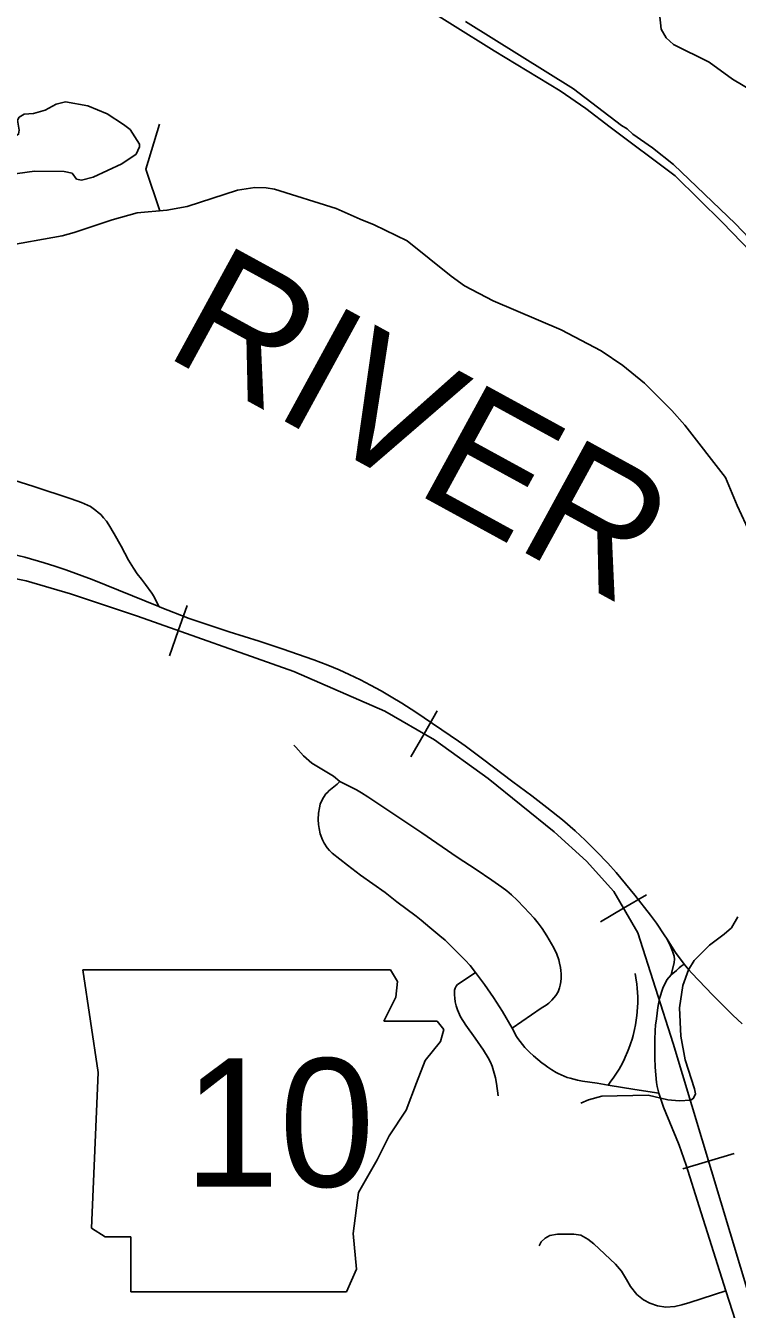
# Model space of a CAD drawing. Extents: x -19 to 366, y -4 to 359.
# Drawn here: x 152.285 to 152.951, y 192.954 to 194.154 of the extents above; entities that cross this region are included whole.
import ezdxf

# ---------------------------------------------------------------- set-up
doc = ezdxf.new("R2010")
doc.units = 0
for name, color, linetype in [('R_Border Prem', 7, 'Continuous'), ('R_Fin Surface Annot', 7, 'Continuous'), ('R_Striping', 7, 'Continuous'), ('R_Temp Easement', 7, 'Continuous'), ('R_Water Annot', 7, 'Continuous'), ('Sheet Fence', 7, 'Continuous')]:
    doc.layers.add(name, color=color, linetype=linetype)

msp = doc.modelspace()

# ---------------------------------------------------------------- linework, layer by layer
at = {"layer": 'R_Border Prem'}
for points in [[(152.6012, 194.2006), (152.6455, 194.1799), (152.7237, 194.1311), (152.7854, 194.0934), (152.8094, 194.0771), (152.8323, 194.0596), (152.8932, 194.0141), (152.9374, 193.9704), (152.9731, 193.9337), (152.9939, 193.9105), (153.0132, 193.8909), (153.0329, 193.8692), (153.0658, 193.8322), (153.0794, 193.8137), (153.1025, 193.7858), (153.1196, 193.7592), (153.1309, 193.7452), (153.1356, 193.7434), (153.1364, 193.7451), (153.1346, 193.7513), (153.1262, 193.763), (153.1078, 193.7874), (153.0873, 193.8178)], [(152.8797, 194.168), (152.8784, 194.1659), (152.8802, 194.1511), (152.8848, 194.1432), (152.8915, 194.1369), (152.925, 194.1203), (152.9469, 194.1045)], [(153.0873, 193.8178), (153.0701, 193.8401), (153.0468, 193.8642), (153.0271, 193.8847), (152.9952, 193.9215), (152.9497, 193.9692), (152.8916, 194.0247), (152.872, 194.0402), (152.8537, 194.0531), (152.8482, 194.058), (152.8429, 194.061), (152.7979, 194.0954), (152.6968, 194.1584)], [(152.9469, 194.1045), (152.9916, 194.0781)], [(152.2932, 194.0184), (152.2682, 194.015), (152.265, 194.0161), (152.2631, 194.0193), (152.2649, 194.0249), (152.2645, 194.0285), (152.2584, 194.0349), (152.2574, 194.0392), (152.26, 194.0468), (152.2632, 194.0493), (152.2747, 194.0508), (152.2783, 194.0529), (152.2788, 194.0567), (152.2773, 194.0662), (152.2789, 194.0688), (152.2835, 194.0717), (152.2924, 194.0723), (152.3031, 194.0755), (152.3135, 194.0812), (152.3222, 194.0832), (152.3431, 194.0796), (152.3613, 194.0721)], [(152.3613, 194.0721), (152.3767, 194.0622), (152.3828, 194.0575), (152.3915, 194.0435), (152.3917, 194.041), (152.3885, 194.0344), (152.3751, 194.0251), (152.3481, 194.0128), (152.3374, 194.01), (152.3326, 194.011), (152.3284, 194.0164), (152.321, 194.0181), (152.2932, 194.0184)], [(152.4107, 193.9814), (152.3975, 194.0202), (152.4104, 194.0624)], [(152.2441, 193.9457), (152.2633, 193.9478), (152.3192, 193.9579), (152.3304, 193.961), (152.3659, 193.973), (152.3895, 193.9793), (152.4173, 193.9818), (152.4361, 193.9854), (152.4833, 194.0005), (152.4996, 194.0031), (152.5102, 194.0028), (152.518, 194.0016), (152.5757, 193.9834), (152.5981, 193.9735)], [(152.5981, 193.9735), (152.6114, 193.9681), (152.6422, 193.9533), (152.6834, 193.9201), (152.696, 193.911), (152.7228, 193.8972), (152.7865, 193.87), (152.824, 193.8503), (152.8441, 193.8366), (152.8644, 193.8201), (152.8901, 193.7946), (152.9022, 193.7807), (152.9403, 193.7318), (152.9513, 193.7055), (152.9798, 193.6444)]]:
    msp.add_lwpolyline(points, dxfattribs=at)
at = {"layer": 'R_Fin Surface Annot'}
for p, q in [((152.3386, 193.2714), (152.353, 193.1753)), ((152.6333, 193.2602), (152.6267, 193.2713)), ((152.6317, 193.2458), (152.6333, 193.2602)), ((152.6205, 193.2234), (152.6317, 193.2458)), ((152.6702, 193.2234), (152.6205, 193.2234)), ((152.6766, 193.2153), (152.6702, 193.2234)), ((152.6734, 193.2041), (152.6766, 193.2153)), ((152.659, 193.1865), (152.6734, 193.2041)), ((152.651, 193.1657), (152.659, 193.1865)), ((152.353, 193.1753), (152.3466, 193.0295)), ((152.6414, 193.14), (152.651, 193.1657)), ((152.6253, 193.116), (152.6414, 193.14)), ((152.6141, 193.0936), (152.6253, 193.116)), ((152.5965, 193.0631), (152.6141, 193.0936)), ((152.5917, 193.0247), (152.5965, 193.0631)), ((152.3466, 193.0295), (152.3594, 193.0215)), ((152.3594, 193.0215), (152.3834, 193.0215)), ((152.3834, 193.0215), (152.3834, 192.9702)), ((152.5949, 192.9911), (152.5917, 193.0247)), ((152.5853, 192.9702), (152.5949, 192.9911)), ((152.3834, 192.9702), (152.5853, 192.9702))]:
    msp.add_line(p, q, dxfattribs=at)
msp.add_lwpolyline([(152.3386, 193.2714), (152.6267, 193.2713)], dxfattribs=at)
at = {"layer": 'R_Striping'}
for points in [[(152.4096, 193.6112), (152.3471, 193.6363), (152.3226, 193.6453), (152.3124, 193.6488), (152.3022, 193.652), (152.2841, 193.6572), (152.2724, 193.66), (152.2607, 193.6626), (152.2242, 193.6701), (152.0391, 193.7048), (152.0079, 193.7106), (151.8833, 193.7343), (151.8357, 193.743), (151.7021, 193.7686), (151.6796, 193.7732)], [(152.4096, 193.6112), (152.4052, 193.6202), (152.4032, 193.6237), (152.3973, 193.6316), (152.3933, 193.6366), (152.3895, 193.6418), (152.3859, 193.6471), (152.3813, 193.6546), (152.3743, 193.6677), (152.3679, 193.679), (152.363, 193.6875), (152.3606, 193.6909), (152.358, 193.6941), (152.3552, 193.6971), (152.353, 193.6992), (152.3507, 193.7011), (152.3482, 193.7029), (152.3457, 193.7046), (152.343, 193.706), (152.3402, 193.7073), (152.3374, 193.7085), (152.3277, 193.712), (152.2926, 193.7235), (152.2739, 193.7292)], [(152.8856, 193.3001), (152.883, 193.3041), (152.8756, 193.3149), (152.87, 193.3224), (152.8553, 193.341), (152.838, 193.3624), (152.8301, 193.3712), (152.8195, 193.3821), (152.8089, 193.3925), (152.7994, 193.4013), (152.7876, 193.4115), (152.7731, 193.4231), (152.759, 193.4339), (152.7411, 193.4472), (152.7129, 193.4686), (152.6965, 193.4808), (152.6904, 193.4852), (152.6502, 193.5123), (152.6371, 193.5207), (152.6272, 193.5268), (152.6179, 193.5322), (152.6079, 193.5377), (152.5985, 193.5425), (152.588, 193.5476), (152.5785, 193.5518), (152.5679, 193.5563), (152.5547, 193.5614), (152.5253, 193.5716), (152.5035, 193.5788), (152.4754, 193.5875), (152.4381, 193.6), (152.4109, 193.6106), (152.4096, 193.6112)], [(152.5791, 193.4473), (152.5733, 193.4523), (152.5528, 193.4646), (152.5451, 193.4713), (152.5379, 193.4796), (152.5361, 193.4813)], [(152.7061, 193.2688), (152.7012, 193.2752), (152.6965, 193.2803), (152.6835, 193.2934), (152.6777, 193.2989), (152.6729, 193.3031), (152.6636, 193.3108), (152.6553, 193.3178), (152.6505, 193.3216), (152.6324, 193.335), (152.6216, 193.3435), (152.5985, 193.3598), (152.5864, 193.3691), (152.5721, 193.3804), (152.5694, 193.3828), (152.5673, 193.3854), (152.5646, 193.3897), (152.563, 193.393), (152.5609, 193.3986), (152.5597, 193.4036), (152.5591, 193.4073), (152.5589, 193.4119), (152.5592, 193.4178), (152.56, 193.4229), (152.5608, 193.4261), (152.562, 193.429), (152.5639, 193.4325), (152.5662, 193.4358), (152.5678, 193.4376), (152.5689, 193.4386), (152.5767, 193.4449), (152.5791, 193.4473)], [(152.5791, 193.4473), (152.5947, 193.4396), (152.5996, 193.4367), (152.6055, 193.433), (152.6559, 193.3994), (152.6892, 193.3767), (152.7069, 193.3652), (152.7214, 193.3553), (152.7308, 193.3486), (152.7355, 193.3451), (152.7398, 193.3414), (152.7451, 193.3365), (152.7519, 193.3297), (152.7565, 193.3247), (152.7612, 193.3195), (152.765, 193.3148), (152.7686, 193.3099), (152.7729, 193.3032), (152.7795, 193.292), (152.7823, 193.2858), (152.7842, 193.2806), (152.785, 193.2775), (152.7857, 193.2735), (152.7862, 193.2705), (152.7863, 193.2675), (152.7864, 193.2634), (152.7861, 193.2601), (152.7856, 193.2569), (152.785, 193.2545), (152.7835, 193.2508), (152.7813, 193.2472), (152.7778, 193.2428), (152.775, 193.2401), (152.7725, 193.2382), (152.7678, 193.2353), (152.7406, 193.2168)], [(152.8895, 193.2667), (152.8923, 193.2782), (152.8926, 193.2814), (152.8923, 193.2839), (152.8908, 193.2887), (152.8887, 193.2935), (152.8856, 193.3001)], [(152.9017, 193.2767), (152.8936, 193.2875), (152.8856, 193.3001)], [(152.8895, 193.2667), (152.8943, 193.2707), (152.8969, 193.273), (152.8988, 193.2746), (152.9017, 193.2767)], [(152.9559, 193.2206), (152.9471, 193.2289), (152.9284, 193.2477), (152.9086, 193.2684), (152.9061, 193.2712), (152.9032, 193.2747), (152.9017, 193.2767)], [(152.7061, 193.2688), (152.6964, 193.2621), (152.6895, 193.2576), (152.688, 193.256), (152.6871, 193.2542), (152.6867, 193.2524), (152.6866, 193.2478), (152.6868, 193.2449), (152.6873, 193.2412), (152.6882, 193.2377), (152.6894, 193.2339), (152.6903, 193.2316), (152.6923, 193.2274)], [(152.7406, 193.2168), (152.7314, 193.2324), (152.7232, 193.2454), (152.7147, 193.2575), (152.7061, 193.2688)], [(152.8303, 193.1634), (152.8331, 193.167), (152.8351, 193.1698), (152.837, 193.1726), (152.8406, 193.1784), (152.8423, 193.1813), (152.845, 193.1864), (152.8464, 193.1895), (152.8487, 193.1947), (152.8499, 193.1978), (152.8511, 193.201), (152.8515, 193.2021), (152.8529, 193.2065), (152.8538, 193.2097), (152.8551, 193.2153), (152.856, 193.2197), (152.8568, 193.2242), (152.8574, 193.2287), (152.8577, 193.2321), (152.858, 193.2367), (152.8581, 193.2401), (152.8582, 193.2423), (152.8581, 193.2457), (152.8579, 193.2503), (152.8577, 193.2537), (152.8572, 193.2582), (152.8567, 193.2616), (152.8564, 193.2638), (152.8557, 193.2677)], [(152.8779, 193.1559), (152.8764, 193.1622), (152.8758, 193.1659), (152.875, 193.173), (152.8745, 193.1802), (152.8741, 193.1888), (152.874, 193.1973), (152.8741, 193.2058), (152.8745, 193.2144), (152.8749, 193.2196), (152.8756, 193.2254), (152.8771, 193.2361), (152.8785, 193.2446), (152.8816, 193.2542), (152.8854, 193.2619), (152.8895, 193.2667)], [(152.6923, 193.2274), (152.6972, 193.2195), (152.706, 193.2072), (152.7136, 193.1961), (152.7181, 193.1889), (152.7203, 193.1849), (152.7218, 193.1811), (152.7238, 193.1746), (152.725, 193.1701), (152.726, 193.1649), (152.7275, 193.1535)], [(152.8303, 193.1634), (152.82, 193.1651), (152.8063, 193.1672), (152.8049, 193.1674), (152.8016, 193.1681), (152.7983, 193.1689), (152.795, 193.1698), (152.792, 193.1707), (152.7892, 193.1718), (152.7864, 193.173), (152.7836, 193.1743), (152.7818, 193.1753), (152.7778, 193.1777), (152.7739, 193.1802), (152.7701, 193.1829), (152.7685, 193.184), (152.7645, 193.1874), (152.7606, 193.1909), (152.7568, 193.1944), (152.753, 193.1981), (152.7524, 193.1987), (152.7501, 193.2014), (152.748, 193.2042), (152.7459, 193.207), (152.7451, 193.2081), (152.7447, 193.2089), (152.7406, 193.2168)], [(152.8779, 193.1559), (152.8555, 193.1593), (152.8303, 193.1634)], [(152.9407, 192.971), (152.9156, 193.05), (152.9036, 193.0884), (152.8968, 193.1071), (152.8962, 193.1087), (152.8824, 193.1428), (152.8797, 193.1502), (152.8779, 193.1559)], [(152.9407, 192.971), (152.9069, 192.9602), (152.8995, 192.9579), (152.8929, 192.9562), (152.8844, 192.9558), (152.8768, 192.9568), (152.8695, 192.9595), (152.8635, 192.9626), (152.8574, 192.9677), (152.8514, 192.9749), (152.8477, 192.9817), (152.8429, 192.9894), (152.8374, 192.996), (152.8169, 193.015), (152.8115, 193.0192), (152.8049, 193.0231), (152.7983, 193.0239), (152.7887, 193.0239), (152.7829, 193.0239), (152.7757, 193.0226), (152.7713, 193.0203), (152.7676, 193.0167), (152.7658, 193.0131)], [(152.9726, 192.871), (152.9619, 192.9051), (152.9407, 192.971)]]:
    msp.add_lwpolyline(points, dxfattribs=at)
at = {"layer": 'R_Temp Easement'}
for points in [[(152.9518, 193.321), (152.9458, 193.3107), (152.9391, 193.3046), (152.9253, 193.2944), (152.9109, 193.2799), (152.9056, 193.2713), (152.9003, 193.2565), (152.8972, 193.2357), (152.8986, 193.2092), (152.9026, 193.187), (152.9113, 193.1599), (152.9123, 193.1552), (152.9104, 193.1512), (152.9078, 193.1494), (152.897, 193.1486)], [(152.897, 193.1486), (152.8864, 193.1498), (152.8678, 193.1539), (152.8244, 193.153), (152.8119, 193.1496), (152.805, 193.1466)]]:
    msp.add_lwpolyline(points, dxfattribs=at)
at = {"layer": 'R_Water Annot'}
for p, q in [((152.4279, 193.5885), (152.4362, 193.6121)), ((152.4279, 193.5885), (152.4196, 193.5649)), ((152.658, 193.4921), (152.6704, 193.5137)), ((152.658, 193.4921), (152.6455, 193.4704)), ((152.8449, 193.3288), (152.8665, 193.3413)), ((152.8449, 193.3288), (152.8233, 193.3162)), ((152.9243, 193.0924), (152.9004, 193.0852)), ((152.9243, 193.0924), (152.9483, 193.0996))]:
    msp.add_line(p, q, dxfattribs=at)
msp.add_lwpolyline([(153.4635, 192.1686), (153.188, 192.3794), (153.1464, 192.4196), (153.1246, 192.4499), (153.1055, 192.4908), (153.0788, 192.5676), (152.9717, 192.935), (152.8913, 193.2022), (152.8582, 193.3058), (152.8357, 193.3446), (152.8103, 193.3728), (152.78, 193.4003), (152.718, 193.4504), (152.6679, 193.4863), (152.6214, 193.5131), (152.5362, 193.5505), (152.3896, 193.602), (152.3269, 193.6231), (152.2853, 193.6351), (152.2473, 193.6428)], dxfattribs=at)
msp.add_lwpolyline([(153.4635, 192.1686), (153.188, 192.3794), (153.1464, 192.4196), (153.1246, 192.4499), (153.1055, 192.4908), (153.0788, 192.5676), (152.9717, 192.935), (152.8913, 193.2022), (152.8582, 193.3058), (152.8357, 193.3446), (152.8103, 193.3728), (152.78, 193.4003), (152.718, 193.4504), (152.6679, 193.4863), (152.6214, 193.5131), (152.5362, 193.5505), (152.3896, 193.602), (152.3269, 193.6231), (152.2853, 193.6351), (152.2473, 193.6428)], dxfattribs=at)
at = {"layer": 'Sheet Fence'}
for points in [[(156.5095, 189.3937), (156.4476, 191.6563), (156.2114, 200.2762), (155.9745, 208.8963), (155.7368, 217.5164), (155.4984, 226.1367), (155.2592, 234.7572), (155.0193, 243.3778), (154.7787, 251.9985), (154.5373, 260.6194), (154.2952, 269.2404), (154.0523, 277.8615), (153.8087, 286.4828), (153.5644, 295.1042), (153.3193, 303.7258), (153.0735, 312.3475), (152.827, 320.9694), (152.5798, 329.5914), (152.3318, 338.2135), (152.0831, 346.8358)], [(154.1159, 1.8709), (153.9063, 10.4874), (153.696, 19.1041), (153.485, 27.7209), (153.2733, 36.3378), (153.0608, 44.9549), (152.8476, 53.5721), (152.6337, 62.1894), (152.419, 70.8069), (152.2036, 79.4245), (151.9875, 88.0422), (151.7707, 96.6601), (151.5531, 105.2782), (151.3348, 113.8963), (151.1158, 122.5147), (150.8961, 131.1331), (150.6757, 139.7517), (150.4545, 148.3704), (150.2326, 156.9893), (150.0101, 165.6083), (149.7867, 174.2275), (149.5627, 182.8468), (149.338, 191.4662), (149.1125, 200.0858), (148.8864, 208.7055), (148.6595, 217.3254), (148.4319, 225.9454), (148.2037, 234.5655), (147.9747, 243.1858), (147.745, 251.8063), (147.5146, 260.4269), (147.2835, 269.0476), (147.0517, 277.6685), (146.8191, 286.2895), (146.5859, 294.9106), (146.352, 303.5319), (146.1174, 312.1534), (145.8821, 320.775), (145.6461, 329.3967), (145.4094, 338.0186), (145.172, 346.6406)], [(0, 189.5162), (7.1121, 189.5206), (14.2243, 189.5339), (21.3364, 189.556), (28.4484, 189.5869), (35.5605, 189.6267), (42.6725, 189.6754), (49.7844, 189.7329), (56.8962, 189.7992), (64.0079, 189.8744), (71.1196, 189.9584), (78.2311, 190.0512), (85.3425, 190.1529), (92.4538, 190.2635), (99.5649, 190.3829), (106.6759, 190.5111), (113.7867, 190.6482), (120.8974, 190.7941), (128.0078, 190.9489), (135.1181, 191.1125), (142.2282, 191.2849), (149.338, 191.4662), (156.4476, 191.6563), (163.5569, 191.8553), (170.666, 192.0631), (177.7749, 192.2798), (184.8835, 192.5053), (191.9917, 192.7396), (199.0997, 192.9828), (206.2074, 193.2348), (213.3147, 193.4956), (220.4218, 193.7653), (227.5285, 194.0438), (234.6348, 194.3312), (241.7408, 194.6274), (248.8464, 194.9324), (255.9516, 195.2463), (263.0564, 195.569), (270.1608, 195.9005), (277.2648, 196.2409), (284.3683, 196.5901), (291.4715, 196.9481), (298.5741, 197.315), (305.6763, 197.6907), (312.7781, 198.0753), (319.8793, 198.4686), (326.9801, 198.8708), (334.0804, 199.2818), (341.1801, 199.7017)]]:
    msp.add_spline(points, degree=3, dxfattribs=at)

# ---------------------------------------------------------------- texts
at = {"layer": 'R_Border Prem'}
msp.add_text('RIVER', height=0.12, rotation=331.3391, dxfattribs=at).set_placement((152.4129, 193.847))
at = {"layer": 'R_Fin Surface Annot'}
msp.add_text('10', height=0.12, dxfattribs=at).set_placement((152.4332, 193.0684))

doc.saveas('drawing.dxf')
